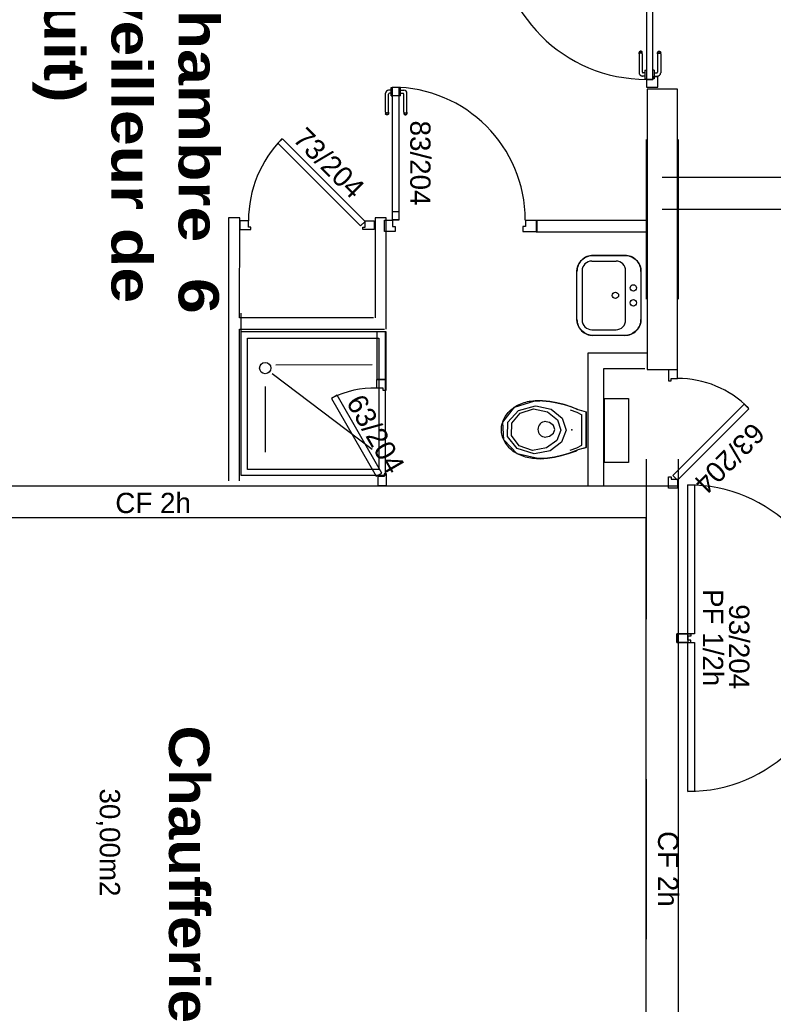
# Model space of a CAD drawing. Header units: millimetres. Extents: x -15 to 127, y -65 to 67.
# Tile 392 of 476: x 111.394 to 111.865, y 29.359 to 29.974. Entities that reach past the tile are written whole.
import ezdxf

# ---------------------------------------------------------------- set-up
doc = ezdxf.new("R2010")
doc.units = ezdxf.units.MM
doc.header["$MEASUREMENT"] = 0
doc.linetypes.add('PC_DASH_1', pattern=[0.638889, 0.277778, -0.083333, 0.055556, -0.083333, 0.055556, -0.083333])
doc.linetypes.add('PC_DASH_2', pattern=[0.125, 0.055556, -0.069444])
doc.layers.add('Calque 5', color=7, linetype='Continuous')
doc.styles.get("Standard").update_dxf_attribs({"font": 'BKANT.TTF'})

# ---------------------------------------------------------------- blocks, each defined once
blk = doc.blocks.new('PD_31679')
at = {"layer": 'Calque 5', "color": 0, "linetype": 'PC_DASH_1'}
for p, q in [((44.24257, -36.9726), (44.24245, -36.97292)), ((44.24245, -36.97314), (44.24245, -36.97292)), ((44.24245, -36.97376), (44.24245, -36.97314)), ((44.24245, -36.97376), (44.24245, -36.98566)), ((44.2428, -36.97233), (44.24257, -36.9726)), ((44.2428, -36.97261), (44.24257, -36.97285)), ((44.2428, -36.97345), (44.24257, -36.97359)), ((44.2431, -36.97216), (44.2428, -36.97233)), ((44.2431, -36.97245), (44.2428, -36.97261)), ((44.2431, -36.97336), (44.2428, -36.97345)), ((44.24344, -36.9721), (44.2431, -36.97216)), ((44.24344, -36.9724), (44.2431, -36.97245)), ((44.24344, -36.97333), (44.2431, -36.97336)), ((44.24378, -36.97216), (44.24344, -36.9721)), ((44.24378, -36.97245), (44.24344, -36.9724)), ((44.24378, -36.97336), (44.24344, -36.97333)), ((44.24408, -36.97233), (44.24378, -36.97216)), ((44.24408, -36.97261), (44.24378, -36.97245)), ((44.24408, -36.97345), (44.24378, -36.97336)), ((44.24431, -36.9726), (44.24408, -36.97233)), ((44.24431, -36.97285), (44.24408, -36.97261)), ((44.24431, -36.97359), (44.24408, -36.97345)), ((44.24442, -36.97292), (44.24431, -36.9726)), ((44.24442, -36.97314), (44.24442, -36.97292)), ((44.24442, -36.97376), (44.24442, -36.97314)), ((44.24442, -36.97376), (44.24442, -36.98519)), ((44.24598, -36.98397), (44.24598, -36.98413)), ((44.24598, -36.98397), (44.24599, -36.98397)), ((44.24598, -36.98413), (44.24598, -36.9846)), ((44.24599, -36.98397), (44.24697, -36.98397)), ((44.24697, -36.98397), (44.24698, -36.98397)), ((44.24598, -36.98766), (44.24446, -36.98766)), ((44.24598, -36.98569), (44.24493, -36.98569)), ((44.24598, -36.9846), (44.24598, -36.98532)), ((44.24598, -36.98532), (44.24598, -36.9862)), ((44.24598, -36.9862), (44.24598, -36.98714)), ((44.24598, -36.98714), (44.24598, -36.98802)), ((44.24598, -36.98802), (44.24598, -36.98874)), ((44.24598, -36.98874), (44.24598, -36.98921)), ((44.24598, -36.98921), (44.24598, -36.98938)), ((44.24598, -36.98938), (44.24599, -36.98938)), ((44.24599, -36.98938), (44.24697, -36.98938)), ((44.24697, -36.98938), (44.24698, -36.98938))]:
    blk.add_line(p, q, dxfattribs=at)
for centre, radius in [((44.24446, -36.98566), 0.002), ((44.24493, -36.98519), 0.000501)]:
    blk.add_arc(centre, radius, 180, 270, dxfattribs=at)
blk = doc.blocks.new('PD_31680')
at = {"layer": 'Calque 5', "color": 0, "linetype": 'PC_DASH_1'}
for p, q in [((44.25395, -36.97292), (44.25406, -36.9726)), ((44.25395, -36.97314), (44.25395, -36.97292)), ((44.25395, -36.97376), (44.25395, -36.97314)), ((44.25395, -36.97376), (44.25395, -36.98519)), ((44.25406, -36.9726), (44.25429, -36.97233)), ((44.25406, -36.97285), (44.25429, -36.97261)), ((44.25406, -36.97359), (44.25429, -36.97345)), ((44.25429, -36.97233), (44.25459, -36.97216)), ((44.25429, -36.97261), (44.25459, -36.97245)), ((44.25429, -36.97345), (44.25459, -36.97336)), ((44.25459, -36.97216), (44.25493, -36.9721)), ((44.25459, -36.97245), (44.25493, -36.9724)), ((44.25459, -36.97336), (44.25493, -36.97333)), ((44.25493, -36.9721), (44.25527, -36.97216)), ((44.25493, -36.9724), (44.25527, -36.97245)), ((44.25493, -36.97333), (44.25527, -36.97336)), ((44.25527, -36.97216), (44.25557, -36.97233)), ((44.25527, -36.97245), (44.25557, -36.97261)), ((44.25527, -36.97336), (44.25557, -36.97345)), ((44.25557, -36.97233), (44.2558, -36.9726)), ((44.25557, -36.97261), (44.2558, -36.97285)), ((44.25557, -36.97345), (44.2558, -36.97359)), ((44.2558, -36.9726), (44.25592, -36.97292)), ((44.25592, -36.97314), (44.25592, -36.97292)), ((44.25592, -36.97376), (44.25592, -36.97314)), ((44.25592, -36.97376), (44.25592, -36.98566)), ((44.25089, -36.98397), (44.25088, -36.98397)), ((44.25187, -36.98397), (44.25089, -36.98397)), ((44.25188, -36.98397), (44.25187, -36.98397)), ((44.25188, -36.98397), (44.25188, -36.98413)), ((44.25188, -36.98413), (44.25188, -36.9846)), ((44.25089, -36.98938), (44.25088, -36.98938)), ((44.25187, -36.98938), (44.25089, -36.98938)), ((44.25188, -36.98938), (44.25187, -36.98938)), ((44.25188, -36.9846), (44.25188, -36.98532)), ((44.25188, -36.98532), (44.25188, -36.9862)), ((44.25188, -36.98569), (44.25344, -36.98569)), ((44.25188, -36.9862), (44.25188, -36.98714)), ((44.25188, -36.98714), (44.25188, -36.98802)), ((44.25188, -36.98766), (44.25391, -36.98766)), ((44.25188, -36.98802), (44.25188, -36.98874)), ((44.25188, -36.98874), (44.25188, -36.98921)), ((44.25188, -36.98921), (44.25188, -36.98938))]:
    blk.add_line(p, q, dxfattribs=at)
for centre, radius in [((44.25344, -36.98519), 0.000501), ((44.25391, -36.98566), 0.002)]:
    blk.add_arc(centre, radius, 270, 0, dxfattribs=at)
blk = doc.blocks.new('PD_31678')
at = {"layer": 'Calque 5'}
for name in ['PD_31679', 'PD_31680']:
    blk.add_blockref(name, (0, 0), dxfattribs=at)
blk = doc.blocks.new('PD_31677')
at = {"layer": 'Calque 5', "color": 0, "linetype": 'PC_DASH_1'}
blk.add_lwpolyline([(44.24698, -36.98978), (44.25098, -36.98978), (44.25098, -36.89665), (44.24698, -36.89665), (44.24698, -36.98978)], dxfattribs=at)
at = {"layer": 'Calque 5'}
blk.add_blockref('PD_31678', (0, 0), dxfattribs=at)
blk = doc.blocks.new('PD_31684')
at = {"layer": 'Calque 5', "color": 0}
for p, q in [((44.08741, -36.99491), (44.08741, -36.99474)), ((44.08741, -36.99474), (44.08742, -36.99474)), ((44.08741, -36.99538), (44.08741, -36.99491)), ((44.08741, -36.9961), (44.08741, -36.99538)), ((44.08741, -36.99698), (44.08741, -36.9961)), ((44.08742, -36.99474), (44.08841, -36.99474)), ((44.08841, -36.99474), (44.08842, -36.99474)), ((44.08389, -37.01036), (44.08389, -36.99846)), ((44.08586, -37.01036), (44.08586, -36.99893)), ((44.08741, -36.99646), (44.08589, -36.99646)), ((44.08741, -36.99843), (44.08636, -36.99843)), ((44.08741, -36.99792), (44.08741, -36.99698)), ((44.08741, -36.9988), (44.08741, -36.99792)), ((44.08741, -36.99952), (44.08741, -36.9988)), ((44.08741, -36.99999), (44.08741, -36.99952)), ((44.08741, -37.00015), (44.08741, -36.99999)), ((44.08741, -37.00015), (44.08742, -37.00015)), ((44.08742, -37.00015), (44.08841, -37.00015)), ((44.08841, -37.00015), (44.08842, -37.00015)), ((44.08389, -37.01036), (44.08389, -37.01098)), ((44.08389, -37.01098), (44.08389, -37.0112)), ((44.08401, -37.01152), (44.08389, -37.0112)), ((44.08423, -37.01067), (44.08401, -37.01053)), ((44.08423, -37.01151), (44.08401, -37.01127)), ((44.08423, -37.01179), (44.08401, -37.01152)), ((44.08453, -37.01076), (44.08423, -37.01067)), ((44.08453, -37.01167), (44.08423, -37.01151)), ((44.08453, -37.01196), (44.08423, -37.01179)), ((44.08488, -37.01079), (44.08453, -37.01076)), ((44.08488, -37.01172), (44.08453, -37.01167)), ((44.08488, -37.01202), (44.08453, -37.01196)), ((44.08522, -37.01076), (44.08488, -37.01079)), ((44.08522, -37.01167), (44.08488, -37.01172)), ((44.08522, -37.01196), (44.08488, -37.01202)), ((44.08552, -37.01067), (44.08522, -37.01076)), ((44.08552, -37.01151), (44.08522, -37.01167)), ((44.08552, -37.01179), (44.08522, -37.01196)), ((44.08574, -37.01053), (44.08552, -37.01067)), ((44.08574, -37.01127), (44.08552, -37.01151)), ((44.08574, -37.01152), (44.08552, -37.01179)), ((44.08586, -37.0112), (44.08574, -37.01152)), ((44.08586, -37.01036), (44.08586, -37.01098)), ((44.08586, -37.01098), (44.08586, -37.0112))]:
    blk.add_line(p, q, dxfattribs=at)
for centre, radius in [((44.08589, -36.99846), 0.002), ((44.08636, -36.99893), 0.000501)]:
    blk.add_arc(centre, radius, 90, 180, dxfattribs=at)
blk = doc.blocks.new('PD_31685')
at = {"layer": 'Calque 5', "color": 0}
for p, q in [((44.09233, -36.99474), (44.09232, -36.99474)), ((44.09331, -36.99474), (44.09233, -36.99474)), ((44.09332, -36.99474), (44.09331, -36.99474)), ((44.09332, -36.99491), (44.09332, -36.99474)), ((44.09332, -36.99538), (44.09332, -36.99491)), ((44.09332, -36.9961), (44.09332, -36.99538)), ((44.09332, -36.99698), (44.09332, -36.9961)), ((44.09233, -37.00015), (44.09232, -37.00015)), ((44.09331, -37.00015), (44.09233, -37.00015)), ((44.09332, -37.00015), (44.09331, -37.00015)), ((44.09332, -36.99646), (44.09535, -36.99646)), ((44.09332, -36.99792), (44.09332, -36.99698)), ((44.09332, -36.9988), (44.09332, -36.99792)), ((44.09332, -36.99843), (44.09488, -36.99843)), ((44.09332, -36.99952), (44.09332, -36.9988)), ((44.09332, -36.99999), (44.09332, -36.99952)), ((44.09332, -37.00015), (44.09332, -36.99999)), ((44.09538, -37.01036), (44.09538, -36.99893)), ((44.09736, -37.01036), (44.09736, -36.99846)), ((44.09538, -37.01036), (44.09538, -37.01098)), ((44.09538, -37.01098), (44.09538, -37.0112)), ((44.09538, -37.0112), (44.0955, -37.01152)), ((44.0955, -37.01053), (44.09573, -37.01067)), ((44.0955, -37.01127), (44.09573, -37.01151)), ((44.0955, -37.01152), (44.09573, -37.01179)), ((44.09573, -37.01067), (44.09603, -37.01076)), ((44.09573, -37.01151), (44.09603, -37.01167)), ((44.09573, -37.01179), (44.09603, -37.01196)), ((44.09603, -37.01076), (44.09637, -37.01079)), ((44.09603, -37.01167), (44.09637, -37.01172)), ((44.09603, -37.01196), (44.09637, -37.01202)), ((44.09637, -37.01079), (44.09671, -37.01076)), ((44.09637, -37.01172), (44.09671, -37.01167)), ((44.09637, -37.01202), (44.09671, -37.01196)), ((44.09671, -37.01076), (44.09701, -37.01067)), ((44.09671, -37.01167), (44.09701, -37.01151)), ((44.09671, -37.01196), (44.09701, -37.01179)), ((44.09701, -37.01067), (44.09724, -37.01053)), ((44.09701, -37.01151), (44.09724, -37.01127)), ((44.09701, -37.01179), (44.09724, -37.01152)), ((44.09724, -37.01152), (44.09736, -37.0112)), ((44.09736, -37.01036), (44.09736, -37.01098)), ((44.09736, -37.01098), (44.09736, -37.0112))]:
    blk.add_line(p, q, dxfattribs=at)
for centre, radius in [((44.09488, -36.99893), 0.000501), ((44.09535, -36.99846), 0.002)]:
    blk.add_arc(centre, radius, 0, 90, dxfattribs=at)
blk = doc.blocks.new('PD_31687')
at = {"layer": 'Calque 5', "color": 0}
for p, q in [((44.17142, -37.07771), (44.17863, -37.07771)), ((44.17863, -37.08492), (44.17863, -37.07771)), ((44.16983, -37.08492), (44.17863, -37.08492))]:
    blk.add_line(p, q, dxfattribs=at)
blk.add_lwpolyline([(44.17142, -37.07771), (44.17142, -37.08172), (44.16983, -37.08172), (44.16983, -37.08492), (44.17142, -37.08492)], dxfattribs=at)
blk = doc.blocks.new('PD_31688')
at = {"layer": 'Calque 5', "color": 0}
for points in [[(44.0923, -37), (44.08829, -37), (44.08829, -36.99465), (44.0923, -36.99465), (44.0923, -37)], [(44.0923, -37.07765), (44.08829, -37.07765), (44.08829, -37.07229), (44.0923, -37.07229), (44.0923, -37.07765)]]:
    blk.add_lwpolyline(points, dxfattribs=at)
blk = doc.blocks.new('PD_33025')
at = {"layer": 'Calque 5', "color": 0, "linetype": 'PC_DASH_1'}
for p, q in [((44.24257, -36.9726), (44.24245, -36.97292)), ((44.24245, -36.97314), (44.24245, -36.97292)), ((44.24245, -36.97376), (44.24245, -36.97314)), ((44.24245, -36.97376), (44.24245, -36.98566)), ((44.2428, -36.97233), (44.24257, -36.9726)), ((44.2428, -36.97261), (44.24257, -36.97285)), ((44.2428, -36.97345), (44.24257, -36.97359)), ((44.2431, -36.97216), (44.2428, -36.97233)), ((44.2431, -36.97245), (44.2428, -36.97261)), ((44.2431, -36.97336), (44.2428, -36.97345)), ((44.24344, -36.9721), (44.2431, -36.97216)), ((44.24344, -36.9724), (44.2431, -36.97245)), ((44.24344, -36.97333), (44.2431, -36.97336)), ((44.24378, -36.97216), (44.24344, -36.9721)), ((44.24378, -36.97245), (44.24344, -36.9724)), ((44.24378, -36.97336), (44.24344, -36.97333)), ((44.24408, -36.97233), (44.24378, -36.97216)), ((44.24408, -36.97261), (44.24378, -36.97245)), ((44.24408, -36.97345), (44.24378, -36.97336)), ((44.24431, -36.9726), (44.24408, -36.97233)), ((44.24431, -36.97285), (44.24408, -36.97261)), ((44.24431, -36.97359), (44.24408, -36.97345)), ((44.24442, -36.97292), (44.24431, -36.9726)), ((44.24442, -36.97314), (44.24442, -36.97292)), ((44.24442, -36.97376), (44.24442, -36.97314)), ((44.24442, -36.97376), (44.24442, -36.98519)), ((44.24598, -36.98397), (44.24598, -36.98413)), ((44.24598, -36.98397), (44.24599, -36.98397)), ((44.24598, -36.98413), (44.24598, -36.9846)), ((44.24599, -36.98397), (44.24697, -36.98397)), ((44.24697, -36.98397), (44.24698, -36.98397)), ((44.24598, -36.98766), (44.24446, -36.98766)), ((44.24598, -36.98569), (44.24493, -36.98569)), ((44.24598, -36.9846), (44.24598, -36.98532)), ((44.24598, -36.98532), (44.24598, -36.9862)), ((44.24598, -36.9862), (44.24598, -36.98714)), ((44.24598, -36.98714), (44.24598, -36.98802)), ((44.24598, -36.98802), (44.24598, -36.98874)), ((44.24598, -36.98874), (44.24598, -36.98921)), ((44.24598, -36.98921), (44.24598, -36.98938)), ((44.24598, -36.98938), (44.24599, -36.98938)), ((44.24599, -36.98938), (44.24697, -36.98938)), ((44.24697, -36.98938), (44.24698, -36.98938))]:
    blk.add_line(p, q, dxfattribs=at)
for centre, radius in [((44.24446, -36.98566), 0.002), ((44.24493, -36.98519), 0.000501)]:
    blk.add_arc(centre, radius, 180, 270, dxfattribs=at)
blk = doc.blocks.new('PD_33026')
at = {"layer": 'Calque 5', "color": 0, "linetype": 'PC_DASH_1'}
for p, q in [((44.25395, -36.97292), (44.25406, -36.9726)), ((44.25395, -36.97314), (44.25395, -36.97292)), ((44.25395, -36.97376), (44.25395, -36.97314)), ((44.25395, -36.97376), (44.25395, -36.98519)), ((44.25406, -36.9726), (44.25429, -36.97233)), ((44.25406, -36.97285), (44.25429, -36.97261)), ((44.25406, -36.97359), (44.25429, -36.97345)), ((44.25429, -36.97233), (44.25459, -36.97216)), ((44.25429, -36.97261), (44.25459, -36.97245)), ((44.25429, -36.97345), (44.25459, -36.97336)), ((44.25459, -36.97216), (44.25493, -36.9721)), ((44.25459, -36.97245), (44.25493, -36.9724)), ((44.25459, -36.97336), (44.25493, -36.97333)), ((44.25493, -36.9721), (44.25527, -36.97216)), ((44.25493, -36.9724), (44.25527, -36.97245)), ((44.25493, -36.97333), (44.25527, -36.97336)), ((44.25527, -36.97216), (44.25557, -36.97233)), ((44.25527, -36.97245), (44.25557, -36.97261)), ((44.25527, -36.97336), (44.25557, -36.97345)), ((44.25557, -36.97233), (44.2558, -36.9726)), ((44.25557, -36.97261), (44.2558, -36.97285)), ((44.25557, -36.97345), (44.2558, -36.97359)), ((44.2558, -36.9726), (44.25592, -36.97292)), ((44.25592, -36.97314), (44.25592, -36.97292)), ((44.25592, -36.97376), (44.25592, -36.97314)), ((44.25592, -36.97376), (44.25592, -36.98566)), ((44.25089, -36.98397), (44.25088, -36.98397)), ((44.25187, -36.98397), (44.25089, -36.98397)), ((44.25188, -36.98397), (44.25187, -36.98397)), ((44.25188, -36.98397), (44.25188, -36.98413)), ((44.25188, -36.98413), (44.25188, -36.9846)), ((44.25089, -36.98938), (44.25088, -36.98938)), ((44.25187, -36.98938), (44.25089, -36.98938)), ((44.25188, -36.98938), (44.25187, -36.98938)), ((44.25188, -36.9846), (44.25188, -36.98532)), ((44.25188, -36.98532), (44.25188, -36.9862)), ((44.25188, -36.98569), (44.25344, -36.98569)), ((44.25188, -36.9862), (44.25188, -36.98714)), ((44.25188, -36.98714), (44.25188, -36.98802)), ((44.25188, -36.98766), (44.25391, -36.98766)), ((44.25188, -36.98802), (44.25188, -36.98874)), ((44.25188, -36.98874), (44.25188, -36.98921)), ((44.25188, -36.98921), (44.25188, -36.98938))]:
    blk.add_line(p, q, dxfattribs=at)
for centre, radius in [((44.25344, -36.98519), 0.000501), ((44.25391, -36.98566), 0.002)]:
    blk.add_arc(centre, radius, 270, 0, dxfattribs=at)
blk = doc.blocks.new('PD_33024')
at = {"layer": 'Calque 5'}
for name in ['PD_33025', 'PD_33026']:
    blk.add_blockref(name, (0, 0), dxfattribs=at)
blk = doc.blocks.new('PD_33023')
at = {"layer": 'Calque 5', "color": 0, "linetype": 'PC_DASH_1'}
blk.add_lwpolyline([(44.24698, -36.98978), (44.25098, -36.98978), (44.25098, -36.89665), (44.24698, -36.89665), (44.24698, -36.98978)], dxfattribs=at)
at = {"layer": 'Calque 5'}
blk.add_blockref('PD_33024', (0, 0), dxfattribs=at)
blk = doc.blocks.new('PD_33030')
at = {"layer": 'Calque 5', "color": 0}
for p, q in [((44.08741, -36.99491), (44.08741, -36.99474)), ((44.08741, -36.99474), (44.08742, -36.99474)), ((44.08741, -36.99538), (44.08741, -36.99491)), ((44.08741, -36.9961), (44.08741, -36.99538)), ((44.08741, -36.99698), (44.08741, -36.9961)), ((44.08742, -36.99474), (44.08841, -36.99474)), ((44.08841, -36.99474), (44.08842, -36.99474)), ((44.08389, -37.01036), (44.08389, -36.99846)), ((44.08586, -37.01036), (44.08586, -36.99893)), ((44.08741, -36.99646), (44.08589, -36.99646)), ((44.08741, -36.99843), (44.08636, -36.99843)), ((44.08741, -36.99792), (44.08741, -36.99698)), ((44.08741, -36.9988), (44.08741, -36.99792)), ((44.08741, -36.99952), (44.08741, -36.9988)), ((44.08741, -36.99999), (44.08741, -36.99952)), ((44.08741, -37.00015), (44.08741, -36.99999)), ((44.08741, -37.00015), (44.08742, -37.00015)), ((44.08742, -37.00015), (44.08841, -37.00015)), ((44.08841, -37.00015), (44.08842, -37.00015)), ((44.08389, -37.01036), (44.08389, -37.01098)), ((44.08389, -37.01098), (44.08389, -37.0112)), ((44.08401, -37.01152), (44.08389, -37.0112)), ((44.08423, -37.01067), (44.08401, -37.01053)), ((44.08423, -37.01151), (44.08401, -37.01127)), ((44.08423, -37.01179), (44.08401, -37.01152)), ((44.08453, -37.01076), (44.08423, -37.01067)), ((44.08453, -37.01167), (44.08423, -37.01151)), ((44.08453, -37.01196), (44.08423, -37.01179)), ((44.08488, -37.01079), (44.08453, -37.01076)), ((44.08488, -37.01172), (44.08453, -37.01167)), ((44.08488, -37.01202), (44.08453, -37.01196)), ((44.08522, -37.01076), (44.08488, -37.01079)), ((44.08522, -37.01167), (44.08488, -37.01172)), ((44.08522, -37.01196), (44.08488, -37.01202)), ((44.08552, -37.01067), (44.08522, -37.01076)), ((44.08552, -37.01151), (44.08522, -37.01167)), ((44.08552, -37.01179), (44.08522, -37.01196)), ((44.08574, -37.01053), (44.08552, -37.01067)), ((44.08574, -37.01127), (44.08552, -37.01151)), ((44.08574, -37.01152), (44.08552, -37.01179)), ((44.08586, -37.0112), (44.08574, -37.01152)), ((44.08586, -37.01036), (44.08586, -37.01098)), ((44.08586, -37.01098), (44.08586, -37.0112))]:
    blk.add_line(p, q, dxfattribs=at)
for centre, radius in [((44.08589, -36.99846), 0.002), ((44.08636, -36.99893), 0.000501)]:
    blk.add_arc(centre, radius, 90, 180, dxfattribs=at)
blk = doc.blocks.new('PD_33031')
at = {"layer": 'Calque 5', "color": 0}
for p, q in [((44.09233, -36.99474), (44.09232, -36.99474)), ((44.09331, -36.99474), (44.09233, -36.99474)), ((44.09332, -36.99474), (44.09331, -36.99474)), ((44.09332, -36.99491), (44.09332, -36.99474)), ((44.09332, -36.99538), (44.09332, -36.99491)), ((44.09332, -36.9961), (44.09332, -36.99538)), ((44.09332, -36.99698), (44.09332, -36.9961)), ((44.09233, -37.00015), (44.09232, -37.00015)), ((44.09331, -37.00015), (44.09233, -37.00015)), ((44.09332, -37.00015), (44.09331, -37.00015)), ((44.09332, -36.99646), (44.09535, -36.99646)), ((44.09332, -36.99792), (44.09332, -36.99698)), ((44.09332, -36.9988), (44.09332, -36.99792)), ((44.09332, -36.99843), (44.09488, -36.99843)), ((44.09332, -36.99952), (44.09332, -36.9988)), ((44.09332, -36.99999), (44.09332, -36.99952)), ((44.09332, -37.00015), (44.09332, -36.99999)), ((44.09538, -37.01036), (44.09538, -36.99893)), ((44.09736, -37.01036), (44.09736, -36.99846)), ((44.09538, -37.01036), (44.09538, -37.01098)), ((44.09538, -37.01098), (44.09538, -37.0112)), ((44.09538, -37.0112), (44.0955, -37.01152)), ((44.0955, -37.01053), (44.09573, -37.01067)), ((44.0955, -37.01127), (44.09573, -37.01151)), ((44.0955, -37.01152), (44.09573, -37.01179)), ((44.09573, -37.01067), (44.09603, -37.01076)), ((44.09573, -37.01151), (44.09603, -37.01167)), ((44.09573, -37.01179), (44.09603, -37.01196)), ((44.09603, -37.01076), (44.09637, -37.01079)), ((44.09603, -37.01167), (44.09637, -37.01172)), ((44.09603, -37.01196), (44.09637, -37.01202)), ((44.09637, -37.01079), (44.09671, -37.01076)), ((44.09637, -37.01172), (44.09671, -37.01167)), ((44.09637, -37.01202), (44.09671, -37.01196)), ((44.09671, -37.01076), (44.09701, -37.01067)), ((44.09671, -37.01167), (44.09701, -37.01151)), ((44.09671, -37.01196), (44.09701, -37.01179)), ((44.09701, -37.01067), (44.09724, -37.01053)), ((44.09701, -37.01151), (44.09724, -37.01127)), ((44.09701, -37.01179), (44.09724, -37.01152)), ((44.09724, -37.01152), (44.09736, -37.0112)), ((44.09736, -37.01036), (44.09736, -37.01098)), ((44.09736, -37.01098), (44.09736, -37.0112))]:
    blk.add_line(p, q, dxfattribs=at)
for centre, radius in [((44.09488, -36.99893), 0.000501), ((44.09535, -36.99846), 0.002)]:
    blk.add_arc(centre, radius, 0, 90, dxfattribs=at)
blk = doc.blocks.new('PD_33033')
at = {"layer": 'Calque 5', "color": 0}
for p, q in [((44.17142, -37.07771), (44.17863, -37.07771)), ((44.17863, -37.08492), (44.17863, -37.07771)), ((44.16983, -37.08492), (44.17863, -37.08492))]:
    blk.add_line(p, q, dxfattribs=at)
blk.add_lwpolyline([(44.17142, -37.07771), (44.17142, -37.08172), (44.16983, -37.08172), (44.16983, -37.08492), (44.17142, -37.08492)], dxfattribs=at)
blk = doc.blocks.new('PD_33034')
at = {"layer": 'Calque 5', "color": 0}
for points in [[(44.0923, -37), (44.08829, -37), (44.08829, -36.99465), (44.0923, -36.99465), (44.0923, -37)], [(44.0923, -37.07765), (44.08829, -37.07765), (44.08829, -37.07229), (44.0923, -37.07229), (44.0923, -37.07765)]]:
    blk.add_lwpolyline(points, dxfattribs=at)

msp = doc.modelspace()

# ---------------------------------------------------------------- linework, layer by layer
at = {"layer": 'Calque 5', "color": 0, "linetype": 'PC_DASH_2'}
for p, q in [((111.78548, 27.39953), (111.78548, 30.05399)), ((111.78548, 27.39953), (111.78548, 30.05399)), ((111.80548, 27.39953), (111.80548, 30.05399)), ((111.80548, 27.39953), (111.80548, 30.05399)), ((111.79516, 29.87581), (114.55187, 29.87581)), ((111.79516, 29.87581), (114.55187, 29.87581)), ((111.79516, 29.85581), (114.55187, 29.85581)), ((111.79516, 29.85581), (114.55187, 29.85581))]:
    msp.add_line(p, q, dxfattribs=at)
at = {"layer": 'Calque 5', "color": 0}
for p, q in [((111.52415, 29.85043), (111.52412, 29.68605)), ((111.52415, 29.85043), (111.52412, 29.68605)), ((111.53115, 29.85043), (111.52415, 29.85043)), ((111.53115, 29.85043), (111.52415, 29.85043)), ((111.53114, 29.78792), (111.53115, 29.85043)), ((111.53114, 29.78792), (111.53115, 29.85043)), ((111.62273, 29.85042), (111.61573, 29.85043)), ((111.61573, 29.85043), (111.61573, 29.78793)), ((111.62273, 29.85042), (111.61573, 29.85043)), ((111.61573, 29.85043), (111.61573, 29.78793)), ((111.62273, 29.78093), (111.62273, 29.85042)), ((111.62273, 29.78093), (111.62273, 29.85042)), ((111.62164, 29.84186), (111.62164, 29.84907)), ((111.62164, 29.84186), (111.62164, 29.84907)), ((111.77197, 29.82698), (111.75197, 29.82698)), ((111.77197, 29.82698), (111.75197, 29.82698)), ((111.75117, 29.82343), (111.76637, 29.82343)), ((111.75117, 29.82343), (111.76637, 29.82343)), ((111.74196, 29.78698), (111.74197, 29.81698)), ((111.74196, 29.78698), (111.74197, 29.81698)), ((111.74517, 29.81743), (111.74516, 29.78653)), ((111.74517, 29.81743), (111.74516, 29.78653)), ((111.77236, 29.78652), (111.77237, 29.81743)), ((111.77236, 29.78652), (111.77237, 29.81743)), ((111.78197, 29.81697), (111.78196, 29.78697)), ((111.78197, 29.81697), (111.78196, 29.78697)), ((111.53209, 29.77605), (111.53209, 29.79093)), ((111.53209, 29.77605), (111.53209, 29.79093)), ((111.61473, 29.78793), (111.53114, 29.78792)), ((111.61473, 29.78793), (111.53114, 29.78792)), ((111.53112, 29.68605), (111.53113, 29.78093)), ((111.53112, 29.68605), (111.53113, 29.78093)), ((111.53113, 29.78093), (111.62173, 29.78093)), ((111.53113, 29.78093), (111.62173, 29.78093)), ((111.75116, 29.78053), (111.76636, 29.78052)), ((111.75116, 29.78053), (111.76636, 29.78052)), ((111.77196, 29.77698), (111.75196, 29.77698)), ((111.77196, 29.77698), (111.75196, 29.77698)), ((111.78616, 29.7659), (111.74884, 29.7659)), ((111.74884, 29.7659), (111.74884, 29.68298)), ((111.78616, 29.7659), (111.74884, 29.7659)), ((111.74884, 29.7659), (111.74884, 29.68298)), ((111.55365, 29.75849), (111.61397, 29.75869)), ((111.55365, 29.75849), (111.61397, 29.75869)), ((111.55154, 29.75324), (111.61397, 29.70588)), ((111.55154, 29.75324), (111.61397, 29.70588)), ((111.78441, 29.75596), (111.75857, 29.75596)), ((111.75857, 29.75596), (111.75857, 29.68298)), ((111.78441, 29.75596), (111.75857, 29.75596)), ((111.75857, 29.75596), (111.75857, 29.68298)), ((111.54709, 29.74502), (111.54709, 29.70388)), ((111.54709, 29.74502), (111.54709, 29.70388)), ((111.71877, 29.73606), (111.71576, 29.73606)), ((111.71877, 29.73606), (111.71576, 29.73606)), ((111.74509, 29.70835), (111.74509, 29.7274)), ((111.74509, 29.70835), (111.74509, 29.7274)), ((111.74768, 29.70676), (111.74768, 29.72909)), ((111.74768, 29.70676), (111.74768, 29.72909)), ((111.7191, 29.69986), (111.71676, 29.69986)), ((111.7191, 29.69986), (111.71676, 29.69986))]:
    msp.add_line(p, q, dxfattribs=at)
for points in [[(111.79258, 29.93216), (111.79258, 29.93861), (111.78938, 29.93861), (111.78938, 29.93702), (111.78537, 29.93702), (111.78537, 29.93216), (111.79258, 29.93216)], [(111.79258, 29.93216), (111.79258, 29.93861), (111.78938, 29.93861), (111.78938, 29.93702), (111.78537, 29.93702), (111.78537, 29.93216), (111.79258, 29.93216)], [(111.62665, 29.93218), (111.63065, 29.93218), (111.63065, 29.84907), (111.62665, 29.84907), (111.62665, 29.93218)], [(111.62665, 29.93218), (111.63065, 29.93218), (111.63065, 29.84907), (111.62665, 29.84907), (111.62665, 29.93218)], [(111.80488, 29.93098), (111.78584, 29.93098), (111.78584, 29.75561), (111.80488, 29.75561), (111.80488, 29.93098)], [(111.80488, 29.93098), (111.78584, 29.93098), (111.78584, 29.75561), (111.80488, 29.75561), (111.80488, 29.93098)], [(111.55504, 29.89704), (111.55787, 29.89987), (111.60949, 29.84825), (111.60666, 29.84542), (111.55504, 29.89704)], [(111.55504, 29.89704), (111.55787, 29.89987), (111.60949, 29.84825), (111.60666, 29.84542), (111.55504, 29.89704)], [(111.53116, 29.84868), (111.53116, 29.84318), (111.53816, 29.84318), (111.53816, 29.84468), (111.53666, 29.84468), (111.53666, 29.84868), (111.53116, 29.84868)], [(111.53116, 29.84868), (111.53116, 29.84318), (111.53816, 29.84318), (111.53816, 29.84468), (111.53666, 29.84468), (111.53666, 29.84868), (111.53116, 29.84868)], [(111.61516, 29.84868), (111.61516, 29.84318), (111.60816, 29.84318), (111.60816, 29.84468), (111.60966, 29.84468), (111.60966, 29.84868), (111.61516, 29.84868)], [(111.61516, 29.84868), (111.61516, 29.84318), (111.60816, 29.84318), (111.60816, 29.84468), (111.60966, 29.84468), (111.60966, 29.84868), (111.61516, 29.84868)], [(111.62665, 29.84507), (111.62824, 29.84507), (111.62824, 29.84186), (111.62164, 29.84186), (111.62164, 29.84907), (111.62665, 29.84907), (111.62665, 29.84507)], [(111.62665, 29.84507), (111.62824, 29.84507), (111.62824, 29.84186), (111.62164, 29.84186), (111.62164, 29.84907), (111.62665, 29.84907), (111.62665, 29.84507)], [(111.7165, 29.84873), (111.7165, 29.84173), (111.78531, 29.8417), (111.78531, 29.8487), (111.7165, 29.84873)], [(111.7165, 29.84873), (111.7165, 29.84173), (111.78531, 29.8417), (111.78531, 29.8487), (111.7165, 29.84873)], [(111.77196, 29.77698), (111.75196, 29.77698), (111.75022, 29.77713), (111.74854, 29.77758), (111.74696, 29.77832), (111.74553, 29.77932), (111.7443, 29.78055), (111.7433, 29.78198), (111.74257, 29.78356), (111.74211, 29.78524), (111.74196, 29.78698), (111.74196, 29.78698), (111.74197, 29.81698), (111.74212, 29.81872), (111.74257, 29.8204), (111.74331, 29.82198), (111.74431, 29.82341), (111.74554, 29.82464), (111.74697, 29.82564), (111.74855, 29.82638), (111.75023, 29.82683), (111.75197, 29.82698), (111.75197, 29.82698), (111.77197, 29.82698), (111.77371, 29.82682), (111.77539, 29.82637), (111.77697, 29.82563), (111.7784, 29.82463), (111.77963, 29.8234), (111.78063, 29.82197), (111.78137, 29.82039), (111.78182, 29.81871), (111.78197, 29.81697), (111.78197, 29.81697), (111.78196, 29.78697), (111.78181, 29.78524), (111.78136, 29.78355), (111.78062, 29.78197), (111.77962, 29.78055), (111.77839, 29.77931), (111.77696, 29.77831), (111.77538, 29.77758), (111.7737, 29.77713), (111.77196, 29.77698), (111.77196, 29.77698)], [(111.77196, 29.77698), (111.75196, 29.77698), (111.75022, 29.77713), (111.74854, 29.77758), (111.74696, 29.77832), (111.74553, 29.77932), (111.7443, 29.78055), (111.7433, 29.78198), (111.74257, 29.78356), (111.74211, 29.78524), (111.74196, 29.78698), (111.74196, 29.78698), (111.74197, 29.81698), (111.74212, 29.81872), (111.74257, 29.8204), (111.74331, 29.82198), (111.74431, 29.82341), (111.74554, 29.82464), (111.74697, 29.82564), (111.74855, 29.82638), (111.75023, 29.82683), (111.75197, 29.82698), (111.75197, 29.82698), (111.77197, 29.82698), (111.77371, 29.82682), (111.77539, 29.82637), (111.77697, 29.82563), (111.7784, 29.82463), (111.77963, 29.8234), (111.78063, 29.82197), (111.78137, 29.82039), (111.78182, 29.81871), (111.78197, 29.81697), (111.78197, 29.81697), (111.78196, 29.78697), (111.78181, 29.78524), (111.78136, 29.78355), (111.78062, 29.78197), (111.77962, 29.78055), (111.77839, 29.77931), (111.77696, 29.77831), (111.77538, 29.77758), (111.7737, 29.77713), (111.77196, 29.77698), (111.77196, 29.77698)], [(111.53209, 29.7793), (111.62209, 29.7793), (111.62209, 29.6893), (111.53209, 29.6893), (111.53209, 29.7793)], [(111.53209, 29.7793), (111.62209, 29.7793), (111.62209, 29.6893), (111.53209, 29.6893), (111.53209, 29.7793)], [(111.6224, 29.7793), (111.6224, 29.74941), (111.61709, 29.74941), (111.61709, 29.7793), (111.6224, 29.7793)], [(111.6224, 29.7793), (111.6224, 29.74941), (111.61709, 29.74941), (111.61709, 29.7793), (111.6224, 29.7793)], [(111.53606, 29.77514), (111.61811, 29.77514), (111.61811, 29.69314), (111.53606, 29.69314), (111.53606, 29.77514)], [(111.53606, 29.77514), (111.61811, 29.77514), (111.61811, 29.69314), (111.53606, 29.69314), (111.53606, 29.77514)], [(111.78516, 29.22939), (111.78516, 29.66294), (111.08963, 29.66294), (111.08963, 29.54322), (111.0759, 29.5408), (111.06963, 29.5408), (111.06963, 29.68298), (111.22393, 29.68298), (111.22393, 29.75434), (111.23052, 29.75434), (111.24393, 29.75197), (111.24393, 29.68298), (111.80516, 29.68298)], [(111.78516, 29.22939), (111.78516, 29.66294), (111.08963, 29.66294), (111.08963, 29.54322), (111.0759, 29.5408), (111.06963, 29.5408), (111.06963, 29.68298), (111.22393, 29.68298), (111.22393, 29.75434), (111.23052, 29.75434), (111.24393, 29.75197), (111.24393, 29.68298), (111.80516, 29.68298)], [(111.80476, 29.75553), (111.79926, 29.75553), (111.79926, 29.74853), (111.80076, 29.74853), (111.80076, 29.75003), (111.80476, 29.75003), (111.80476, 29.75553)], [(111.80476, 29.75553), (111.79926, 29.75553), (111.79926, 29.74853), (111.80076, 29.74853), (111.80076, 29.75003), (111.80476, 29.75003), (111.80476, 29.75553)], [(111.6169, 29.74941), (111.6224, 29.74941), (111.6224, 29.74241), (111.6209, 29.74241), (111.6209, 29.74391), (111.6169, 29.74391), (111.6169, 29.74941)], [(111.6169, 29.74941), (111.6224, 29.74941), (111.6224, 29.74241), (111.6209, 29.74241), (111.6209, 29.74391), (111.6169, 29.74391), (111.6169, 29.74941)], [(111.61651, 29.68886), (111.61997, 29.69086), (111.59199, 29.73953), (111.58853, 29.73753), (111.61651, 29.68886)], [(111.61651, 29.68886), (111.61997, 29.69086), (111.59199, 29.73953), (111.58853, 29.73753), (111.61651, 29.68886)], [(111.74763, 29.70681), (111.74326, 29.7056), (111.74196, 29.70517), (111.74215, 29.70522), (111.74099, 29.70473), (111.73674, 29.70315), (111.73239, 29.70187), (111.72796, 29.7009), (111.72347, 29.70024), (111.71895, 29.69989), (111.7191, 29.69991), (111.71676, 29.69991), (111.71756, 29.69998), (111.71649, 29.69996), (111.71535, 29.69999), (111.71421, 29.70007), (111.71308, 29.7002), (111.71196, 29.70038), (111.71084, 29.7006), (111.70975, 29.70088), (111.70867, 29.7012), (111.70762, 29.70156), (111.70659, 29.70198), (111.70559, 29.70243), (111.70461, 29.70293), (111.70367, 29.70347), (111.70277, 29.70405), (111.7019, 29.70467), (111.70108, 29.70532), (111.7003, 29.70601), (111.69956, 29.70674), (111.69886, 29.70749), (111.69822, 29.70827), (111.69763, 29.70908), (111.69709, 29.70992), (111.6966, 29.71077), (111.69617, 29.71165), (111.69579, 29.71254), (111.69547, 29.71345), (111.69521, 29.71437), (111.69501, 29.71531), (111.69486, 29.71625), (111.69478, 29.71719), (111.69475, 29.71814), (111.69479, 29.71908), (111.69488, 29.72003), (111.69504, 29.72097), (111.69525, 29.7219), (111.69553, 29.72281), (111.69586, 29.72372), (111.69624, 29.72461), (111.69669, 29.72549), (111.69718, 29.72634), (111.69773, 29.72717), (111.69834, 29.72797), (111.69899, 29.72875), (111.69969, 29.7295), (111.70044, 29.73022), (111.70123, 29.7309), (111.70206, 29.73155), (111.70293, 29.73216), (111.70384, 29.73273), (111.70479, 29.73327), (111.70577, 29.73376), (111.70678, 29.7342), (111.70781, 29.73461), (111.70887, 29.73497), (111.70995, 29.73528), (111.71105, 29.73554), (111.71216, 29.73576), (111.71329, 29.73593), (111.71442, 29.73605), (111.71556, 29.73612), (111.71576, 29.73611), (111.71877, 29.73611), (111.71895, 29.73616), (111.72047, 29.73608), (111.72498, 29.73563), (111.72945, 29.73486), (111.73386, 29.73379), (111.73818, 29.73241), (111.74239, 29.73073), (111.74196, 29.73086), (111.7463, 29.72956), (111.74763, 29.72922), (111.74768, 29.72913), (111.74768, 29.70681)], [(111.74763, 29.70681), (111.74326, 29.7056), (111.74196, 29.70517), (111.74215, 29.70522), (111.74099, 29.70473), (111.73674, 29.70315), (111.73239, 29.70187), (111.72796, 29.7009), (111.72347, 29.70024), (111.71895, 29.69989), (111.7191, 29.69991), (111.71676, 29.69991), (111.71756, 29.69998), (111.71649, 29.69996), (111.71535, 29.69999), (111.71421, 29.70007), (111.71308, 29.7002), (111.71196, 29.70038), (111.71084, 29.7006), (111.70975, 29.70088), (111.70867, 29.7012), (111.70762, 29.70156), (111.70659, 29.70198), (111.70559, 29.70243), (111.70461, 29.70293), (111.70367, 29.70347), (111.70277, 29.70405), (111.7019, 29.70467), (111.70108, 29.70532), (111.7003, 29.70601), (111.69956, 29.70674), (111.69886, 29.70749), (111.69822, 29.70827), (111.69763, 29.70908), (111.69709, 29.70992), (111.6966, 29.71077), (111.69617, 29.71165), (111.69579, 29.71254), (111.69547, 29.71345), (111.69521, 29.71437), (111.69501, 29.71531), (111.69486, 29.71625), (111.69478, 29.71719), (111.69475, 29.71814), (111.69479, 29.71908), (111.69488, 29.72003), (111.69504, 29.72097), (111.69525, 29.7219), (111.69553, 29.72281), (111.69586, 29.72372), (111.69624, 29.72461), (111.69669, 29.72549), (111.69718, 29.72634), (111.69773, 29.72717), (111.69834, 29.72797), (111.69899, 29.72875), (111.69969, 29.7295), (111.70044, 29.73022), (111.70123, 29.7309), (111.70206, 29.73155), (111.70293, 29.73216), (111.70384, 29.73273), (111.70479, 29.73327), (111.70577, 29.73376), (111.70678, 29.7342), (111.70781, 29.73461), (111.70887, 29.73497), (111.70995, 29.73528), (111.71105, 29.73554), (111.71216, 29.73576), (111.71329, 29.73593), (111.71442, 29.73605), (111.71556, 29.73612), (111.71576, 29.73611), (111.71877, 29.73611), (111.71895, 29.73616), (111.72047, 29.73608), (111.72498, 29.73563), (111.72945, 29.73486), (111.73386, 29.73379), (111.73818, 29.73241), (111.74239, 29.73073), (111.74196, 29.73086), (111.7463, 29.72956), (111.74763, 29.72922), (111.74768, 29.72913), (111.74768, 29.70681)], [(111.71756, 29.69993), (111.70457, 29.70291), (111.69615, 29.71164), (111.69553, 29.72279), (111.70294, 29.73212), (111.71556, 29.73607)], [(111.71756, 29.69993), (111.70457, 29.70291), (111.69615, 29.71164), (111.69553, 29.72279), (111.70294, 29.73212), (111.71556, 29.73607)], [(111.7151, 29.70296), (111.70467, 29.7063), (111.69849, 29.71377), (111.69875, 29.72272), (111.70536, 29.72995), (111.71597, 29.7329)], [(111.7151, 29.70296), (111.70467, 29.7063), (111.69849, 29.71377), (111.69875, 29.72272), (111.70536, 29.72995), (111.71597, 29.7329)], [(111.71618, 29.7329), (111.72579, 29.73075), (111.73272, 29.72517), (111.73511, 29.71764), (111.73234, 29.7102), (111.72513, 29.70483), (111.71543, 29.70297)], [(111.71618, 29.7329), (111.72579, 29.73075), (111.73272, 29.72517), (111.73511, 29.71764), (111.73234, 29.7102), (111.72513, 29.70483), (111.71543, 29.70297)], [(111.74239, 29.73068), (111.73818, 29.73236), (111.73386, 29.73374), (111.72945, 29.73482), (111.72498, 29.73558), (111.72047, 29.73603), (111.71895, 29.73611)], [(111.74239, 29.73068), (111.73818, 29.73236), (111.73386, 29.73374), (111.72945, 29.73482), (111.72498, 29.73558), (111.72047, 29.73603), (111.71895, 29.73611)], [(111.77419, 29.73758), (111.77419, 29.69758), (111.75919, 29.69758), (111.75919, 29.73758), (111.77419, 29.73758)], [(111.77419, 29.73758), (111.77419, 29.69758), (111.75919, 29.69758), (111.75919, 29.73758), (111.77419, 29.73758)], [(111.80196, 29.68935), (111.80479, 29.68652), (111.84933, 29.73107), (111.8465, 29.7339), (111.80196, 29.68935)], [(111.80196, 29.68935), (111.80479, 29.68652), (111.84933, 29.73107), (111.8465, 29.7339), (111.80196, 29.68935)], [(111.71413, 29.70496), (111.70591, 29.70786), (111.70103, 29.71435), (111.70124, 29.72211), (111.70645, 29.7284), (111.71482, 29.73096)], [(111.71413, 29.70496), (111.70591, 29.70786), (111.70103, 29.71435), (111.70124, 29.72211), (111.70645, 29.7284), (111.71482, 29.73096)], [(111.71475, 29.73096), (111.72345, 29.72909), (111.72973, 29.72424), (111.7319, 29.71771), (111.72938, 29.71125), (111.72286, 29.70658), (111.71407, 29.70497)], [(111.71475, 29.73096), (111.72345, 29.72909), (111.72973, 29.72424), (111.7319, 29.71771), (111.72938, 29.71125), (111.72286, 29.70658), (111.71407, 29.70497)], [(111.73768, 29.73047), (111.74197, 29.72898), (111.74509, 29.72735)], [(111.73768, 29.73047), (111.74197, 29.72898), (111.74509, 29.72735)], [(111.74196, 29.73081), (111.7463, 29.72951), (111.74763, 29.72917)], [(111.74196, 29.73081), (111.7463, 29.72951), (111.74763, 29.72917)], [(111.72163, 29.71338), (111.72485, 29.71403), (111.7272, 29.7158), (111.72806, 29.71822), (111.7272, 29.72064), (111.72485, 29.72242), (111.72163, 29.72306)], [(111.72163, 29.71338), (111.72485, 29.71403), (111.7272, 29.7158), (111.72806, 29.71822), (111.7272, 29.72064), (111.72485, 29.72242), (111.72163, 29.72306)], [(111.73768, 29.70522), (111.74197, 29.70671), (111.74509, 29.70835)], [(111.73768, 29.70522), (111.74197, 29.70671), (111.74509, 29.70835)], [(111.71895, 29.69985), (111.72347, 29.70019), (111.72796, 29.70085), (111.73239, 29.70182), (111.73674, 29.7031), (111.74099, 29.70468), (111.74215, 29.70517)], [(111.71895, 29.69985), (111.72347, 29.70019), (111.72796, 29.70085), (111.73239, 29.70182), (111.73674, 29.7031), (111.74099, 29.70468), (111.74215, 29.70517)], [(111.74763, 29.70676), (111.74326, 29.70555), (111.74196, 29.70513)], [(111.74763, 29.70676), (111.74326, 29.70555), (111.74196, 29.70513)], [(111.61742, 29.68305), (111.62292, 29.68308), (111.62296, 29.69033), (111.62146, 29.69032), (111.62145, 29.68877), (111.61744, 29.68875), (111.61742, 29.68305)], [(111.61742, 29.68305), (111.62292, 29.68308), (111.62296, 29.69033), (111.62146, 29.69032), (111.62145, 29.68877), (111.61744, 29.68875), (111.61742, 29.68305)], [(111.80476, 29.68153), (111.79926, 29.68153), (111.79926, 29.68853), (111.80076, 29.68853), (111.80076, 29.68703), (111.80476, 29.68703), (111.80476, 29.68153)], [(111.80476, 29.68153), (111.79926, 29.68153), (111.79926, 29.68853), (111.80076, 29.68853), (111.80076, 29.68703), (111.80476, 29.68703), (111.80476, 29.68153)], [(111.81533, 29.59047), (111.81133, 29.59047), (111.81133, 29.68347), (111.81533, 29.68347), (111.81533, 29.59047)], [(111.81533, 29.59047), (111.81133, 29.59047), (111.81133, 29.68347), (111.81533, 29.68347), (111.81533, 29.59047)], [(111.80516, 29.68298), (111.80516, 29.20934)], [(111.80516, 29.68298), (111.80516, 29.20934)], [(111.80443, 29.59047), (111.80443, 29.58497), (111.81306, 29.58497), (111.81306, 29.58647), (111.81121, 29.58647), (111.81121, 29.59047), (111.80443, 29.59047)], [(111.80443, 29.59047), (111.80443, 29.58497), (111.81306, 29.58497), (111.81306, 29.58647), (111.81121, 29.58647), (111.81121, 29.59047), (111.80443, 29.59047)], [(111.80443, 29.58487), (111.80443, 29.59037), (111.81306, 29.59037), (111.81306, 29.58887), (111.81121, 29.58887), (111.81121, 29.58487), (111.80443, 29.58487)], [(111.80443, 29.58487), (111.80443, 29.59037), (111.81306, 29.59037), (111.81306, 29.58887), (111.81121, 29.58887), (111.81121, 29.58487), (111.80443, 29.58487)], [(111.81533, 29.49187), (111.81133, 29.49187), (111.81133, 29.58487), (111.81533, 29.58487), (111.81533, 29.49187)], [(111.81533, 29.49187), (111.81133, 29.49187), (111.81133, 29.58487), (111.81533, 29.58487), (111.81533, 29.49187)]]:
    msp.add_lwpolyline(points, dxfattribs=at)
for centre, radius in [((111.77721, 29.80664), 0.002), ((111.77721, 29.80664), 0.002), ((111.76597, 29.80198), 0.002), ((111.76597, 29.80198), 0.002), ((111.77721, 29.79731), 0.002), ((111.77721, 29.79731), 0.002), ((111.54709, 29.75649), 0.0035), ((111.54709, 29.75649), 0.0035)]:
    msp.add_circle(centre, radius, dxfattribs=at)
for centre, radius, start, end in [((111.78537, 30.03015), 0.09313, 180, 270), ((111.78537, 30.03015), 0.09313, 180, 270), ((111.62665, 29.84907), 0.083, 0, 90), ((111.62665, 29.84907), 0.083, 0, 90), ((111.60966, 29.84868), 0.073, 135.33289, 180), ((111.60966, 29.84868), 0.073, 135.33289, 180), ((111.75197, 29.81698), 0.01, 89.98916, 179.98948), ((111.75197, 29.81698), 0.01, 89.98916, 179.98948), ((111.77197, 29.81698), 0.01, 359.98861, 89.98892), ((111.77197, 29.81698), 0.01, 359.98861, 89.98892), ((111.75117, 29.81743), 0.006, 89.98922, 179.98944), ((111.75117, 29.81743), 0.006, 89.98922, 179.98944), ((111.76637, 29.81743), 0.006, 359.98861, 89.98892), ((111.76637, 29.81743), 0.006, 359.98861, 89.98892), ((111.75196, 29.78698), 0.01, 179.98861, 269.98892), ((111.75196, 29.78698), 0.01, 179.98861, 269.98892), ((111.75116, 29.78653), 0.006, 179.98861, 269.98892), ((111.75116, 29.78653), 0.006, 179.98861, 269.98892), ((111.76636, 29.78652), 0.006, 269.98861, 359.98892), ((111.76636, 29.78652), 0.006, 269.98861, 359.98892), ((111.77196, 29.78698), 0.01, 269.98861, 359.98892), ((111.77196, 29.78698), 0.01, 269.98861, 359.98892), ((111.80476, 29.68703), 0.063, 45.15583, 90), ((111.80476, 29.68703), 0.063, 45.15583, 90), ((111.61533, 29.68403), 0.06, 88.65833, 116.15944), ((111.61533, 29.68403), 0.06, 88.65833, 116.15944), ((111.72236, 29.71822), 0.00484, 90, 270), ((111.72236, 29.71822), 0.00484, 90, 270), ((111.81133, 29.59047), 0.093, 0, 90), ((111.81133, 29.59047), 0.093, 0, 90), ((111.81133, 29.58487), 0.093, 270, 0), ((111.81133, 29.58487), 0.093, 270, 0)]:
    msp.add_arc(centre, radius, start, end, dxfattribs=at)
msp.add_point((111.73868, 29.71793), dxfattribs=at)
msp.add_point((111.73868, 29.71793), dxfattribs=at)

# ---------------------------------------------------------------- block references
at = {"layer": 'Calque 5'}
for name in ['PD_31677', 'PD_33023', 'PD_31684', 'PD_33030', 'PD_31688', 'PD_33034', 'PD_31685', 'PD_33031', 'PD_31687', 'PD_33033']:
    msp.add_blockref(name, (67.53836, 66.92678), dxfattribs=at)

# ---------------------------------------------------------------- texts
at = {"layer": 'Calque 5', "color": 0, "attachment_point": 1}
for s, insert, char_height, width, rotation in [('{\\fArial Black|b0|i0|c0|p34;Chambre  6 \\P(veilleur de \\H1.342x; \\H0.74514x;nuit)\\H1.228x; }', (111.51816, 30.00963), 0.0251722, 0.2469444, 270), ('{\\fArial Black|b0|i0|c0|p34;Chambre  6 \\P(veilleur de \\H1.342x; \\H0.74514x;nuit)\\H1.228x; }', (111.51816, 30.00963), 0.0251722, 0.2469444, 270), ('{\\fArial|b0|i0|c0|p34;\\W0.98;73/204}', (111.57269, 29.90803), 0.012678, 0.0529167, 315), ('{\\fArial|b0|i0|c0|p34;\\W0.98;73/204}', (111.57269, 29.90803), 0.012678, 0.0529167, 315), ('{\\fArial|b0|i0|c0|p34;\\W0.98; 83/204}', (111.65041, 29.91127), 0.012678, 0.0529167, 270), ('{\\fArial|b0|i0|c0|p34;\\W0.98; 83/204}', (111.65041, 29.91127), 0.012678, 0.0529167, 270), ('{\\fArial|b0|i0|c0|p34;\\W0.98;63/204}', (111.60837, 29.74152), 0.012678, 0.0529167, 300), ('{\\fArial|b0|i0|c0|p34;\\W0.98;63/204}', (111.60837, 29.74152), 0.012678, 0.0529167, 300), ('{\\fArial|b0|i0|c0|p34;\\W0.98;63/204}', (111.86049, 29.71439), 0.012678, 0.0529167, 225), ('{\\fArial|b0|i0|c0|p34;\\W0.98;63/204}', (111.86049, 29.71439), 0.012678, 0.0529167, 225), ('{\\fArial|b0|i0|c0|p34;\\W0.98;     CF 1/2h\\P+ ferme porte}', (111.89548, 29.72151), 0.012678, 0.1058333, 315), ('{\\fArial|b0|i0|c0|p34;\\W0.98;     CF 1/2h\\P+ ferme porte}', (111.89548, 29.72151), 0.012678, 0.1058333, 315), ('{\\fArial|b0|i0|c0|p34;\\W0.98;PF 1/2h}', (111.83334, 29.61836), 0.012678, 0.0705556, 270), ('{\\fArial|b0|i0|c0|p34;\\W0.98;PF 1/2h}', (111.83334, 29.61836), 0.012678, 0.0705556, 270), ('{\\fArial|b0|i0|c0|p34;\\W0.98;93/204}', (111.84971, 29.60885), 0.012678, 0.0529167, 270), ('{\\fArial|b0|i0|c0|p34;\\W0.98;93/204}', (111.84971, 29.60885), 0.012678, 0.0529167, 270), ('{\\fArial Black|b0|i0|c0|p34;Chaufferie}', (111.51216, 29.53315), 0.0251722, 0.1940278, 270), ('{\\fArial Black|b0|i0|c0|p34;Chaufferie}', (111.51216, 29.53315), 0.0251722, 0.1940278, 270), ('{\\fArial|b0|i0|c0|p34;\\W0.98;30,00m2}', (111.45638, 29.4937), 0.012678, 0.0705556, 270), ('{\\fArial|b0|i0|c0|p34;\\W0.98;30,00m2}', (111.45638, 29.4937), 0.012678, 0.0705556, 270), ('{\\fArial|b0|i0|c0|p34;\\W0.98;CF 2h}', (111.80531, 29.46704), 0.012678, 0.0529167, 270), ('{\\fArial|b0|i0|c0|p34;\\W0.98;CF 2h}', (111.80531, 29.46704), 0.012678, 0.0529167, 270)]:
    msp.add_mtext(s, dxfattribs=dict(at, insert=insert, char_height=char_height, width=width, rotation=rotation))
at = {"layer": 'Calque 5', "color": 0, "insert": (111.45343, 29.67854), "char_height": 0.012678, "width": 0.0529167, "attachment_point": 1}
msp.add_mtext('{\\fArial|b0|i0|c0|p34;\\W0.98;CF 2h}', dxfattribs=at)
msp.add_mtext('{\\fArial|b0|i0|c0|p34;\\W0.98;CF 2h}', dxfattribs=at)

doc.saveas('drawing.dxf')
